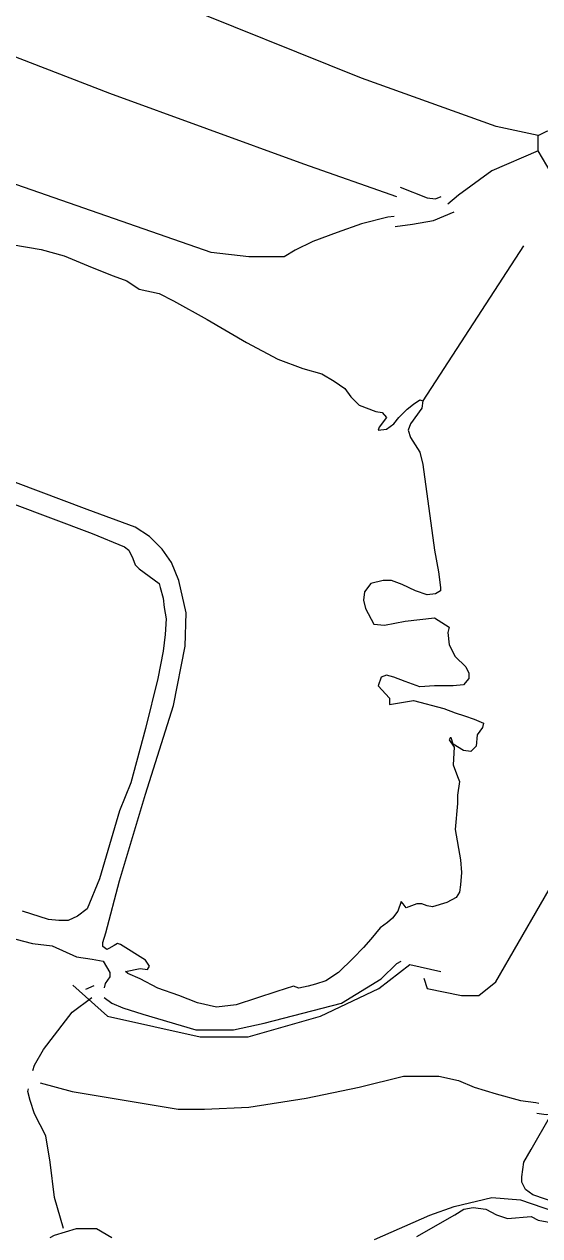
# Model space of a CAD drawing. Extents: x 3355677 to 3393573, y 612928 to 638357.
# Drawn here: x 3372816 to 3373580, y 633662 to 635458 of the extents above; entities that cross this region are included whole.
import ezdxf

# ---------------------------------------------------------------- set-up
doc = ezdxf.new("R2010")
doc.units = 0
doc.layers.add('V-ROAD-CNTR', color=7, linetype='Continuous')
doc.layers.add('V-TOPO-SHOR', color=7, linetype='Continuous')

msp = doc.modelspace()

# ---------------------------------------------------------------- linework, layer by layer
at = {"layer": 'V-ROAD-CNTR'}
msp.add_line((3372907.2, 634027.6), (3372919.8, 634033.3), dxfattribs=at)
for points in [[(3373577.4, 635292.7), (3373515.2, 635305.8), (3373315.6, 635377.8), (3373030.9, 635492.3), (3372998.2, 635518.5), (3372985.1, 635534.8), (3372981.9, 635567.6), (3372988.4, 635583.9), (3373001.5, 635613.4), (3373053.8, 635669), (3373086.6, 635682.1), (3373129.1, 635688.6), (3373171.6, 635682.1), (3373250.2, 635669), (3373354.9, 635636.3), (3373498.8, 635583.9), (3373626.4, 635525), (3373711.5, 635495.6), (3373773.7, 635472.7), (3373782.7, 635469.1)], [(3373652.6, 635233.8), (3373610.1, 635233.8), (3373597, 635237.1), (3373577.4, 635269.8), (3373577.4, 635292.7), (3373590.5, 635299.3), (3373626.4, 635309.1), (3373721.3, 635338.5), (3373816.2, 635371.2), (3373848.9, 635387.6), (3373852.2, 635397.4), (3373852.2, 635413.8), (3373848.9, 635420.3), (3373835.9, 635433.4), (3373824.4, 635452)], [(3373368, 635201.8), (3373230.5, 635250.2), (3372942.6, 635354.9), (3372713.6, 635443.2)], [(3373363.9, 635172.6), (3373354.9, 635171.7), (3373315.6, 635161.8), (3373279.6, 635148.7), (3373243.6, 635135.7), (3373217.4, 635122.6), (3373201.1, 635112.8), (3373184.7, 635112.8), (3373148.7, 635112.8), (3373093.1, 635119.3), (3372782.3, 635227.3), (3372631.8, 635273.1), (3372563, 635299.3), (3372504.1, 635325.4), (3372438.7, 635371.2), (3372426.6, 635376.1)], [(3373577.4, 635269.8), (3373508.7, 635240.4), (3373459.6, 635204.4), (3373443.5, 635191)], [(3373373, 635216), (3373413, 635200.5), (3373425.3, 635199), (3373433.9, 635202.5)], [(3373365.4, 635157.6), (3373391.1, 635161.2), (3373422.2, 635166.9), (3373453.1, 635179.5)], [(3372121.5, 634307.9), (3372127.9, 634311.1), (3372173.7, 634311.1), (3372291.5, 634265.3), (3372422.3, 634209.7), (3372540.1, 634173.7), (3372592.5, 634163.9), (3372644.8, 634154.1), (3372690.6, 634144.2), (3372736.5, 634124.6), (3372792.1, 634105), (3372828.1, 634095.2), (3372857.5, 634091.9), (3372893.5, 634075.5), (3372916.4, 634072.3), (3372932.8, 634069), (3372942.6, 634052.6), (3372942.6, 634046.1), (3372936.1, 634036.3), (3372934.4, 634029.7)], [(3372934.3, 634015.5), (3372945.9, 634006.8), (3372962.2, 634000.3), (3372991.7, 633990.5), (3373070.2, 633967.6), (3373125.8, 633967.6), (3373171.6, 633977.4), (3373286.2, 634006.8), (3373345.1, 634042.8), (3373368, 634065.7), (3373374.5, 634069)], [(3372828.8, 633907.4), (3372831.3, 633915.2), (3372844.4, 633938.1), (3372877.2, 633980.6), (3372887, 633993.7), (3372916.2, 634015.6)], [(3372839.7, 633889), (3372887, 633875.9), (3373044, 633849.8), (3373083.3, 633849.8), (3373148.7, 633853), (3373233.8, 633866.1), (3373312.3, 633882.5), (3373377.8, 633898.8), (3373430.1, 633898.8), (3373459.6, 633892.3), (3373482.5, 633882.5), (3373515.2, 633872.7), (3373551.2, 633862.8), (3373574.1, 633859.6), (3373578.5, 633858.7)], [(3372874.3, 633673.1), (3372860.8, 633718.9), (3372854.3, 633771.2), (3372847.7, 633810.5), (3372831.3, 633843.2), (3372824.8, 633862.8), (3372821.5, 633875.9), (3372822.2, 633879.8)], [(3373575.6, 633844), (3373589.4, 633842.1), (3373596.7, 633842.7), (3373608.8, 633860.7)], [(3373335.2, 633656.7), (3373417, 633692.7), (3373453, 633705.8), (3373508.7, 633718.9), (3373551.2, 633715.6), (3373636.3, 633686.2), (3373718.1, 633660)], [(3372854.3, 633660), (3372860.8, 633663.3), (3372893.5, 633673.1), (3372923, 633673.1), (3372945.9, 633660)]]:
    msp.add_lwpolyline(points, dxfattribs=at)
at = {"layer": 'V-TOPO-SHOR'}
msp.add_line((3373555.7, 635129.2), (3373406.8, 634899.4), dxfattribs=at)
for points in [[(3373407.9, 634043.8), (3373413, 634028.6), (3373463.9, 634018.4), (3373489.4, 634018.4), (3373514.9, 634038.7), (3373647.4, 634268), (3373652.5, 634370), (3373662.7, 634400.5), (3373652.5, 634451.5), (3373637.2, 634482.1), (3373621.9, 634701.2), (3373601.5, 635001.8), (3373601.5, 635139.4), (3373611.7, 635164.9)], [(3372797.7, 635131.2), (3372841, 635123.5), (3372875, 635114.2), (3372916.8, 635097.2), (3372947.7, 635084.9), (3372967.8, 635077.1), (3372986.3, 635064.8), (3373015.7, 635058.6), (3373037.3, 635047.8), (3373086.8, 635020), (3373145.5, 634985.9), (3373191.9, 634961.2), (3373229, 634947.3), (3373256.8, 634939.6), (3373275.4, 634928.8), (3373290.8, 634917.9), (3373300.1, 634905.6), (3373312.5, 634893.2), (3373337.2, 634883.9), (3373346.5, 634882.4), (3373352.7, 634874.7), (3373341.8, 634860.7), (3373340.3, 634856.1), (3373352.7, 634857.6), (3373363.5, 634865.4), (3373371.2, 634874.7), (3373383.6, 634887), (3373392.9, 634894.7), (3373402.1, 634900.9), (3373406.8, 634899.4), (3373405.2, 634888.6), (3373388.2, 634865.4), (3373385.1, 634856.1), (3373388.2, 634845.3), (3373402.1, 634823.6), (3373406.8, 634805.1), (3373423.8, 634678.3), (3373430, 634645.9), (3373433, 634622.7), (3373433, 634618.1), (3373425.3, 634613.4), (3373412.9, 634611.9), (3373395.9, 634618.1), (3373375.9, 634627.3), (3373360.4, 634633.5), (3373348, 634633.5), (3373329.5, 634628.9), (3373320.2, 634616.5), (3373318.7, 634604.1), (3373321.7, 634591.8), (3373334.1, 634568.6), (3373349.6, 634567), (3373380.5, 634573.2), (3373423.8, 634577.9), (3373445.4, 634564), (3373443.9, 634556.2), (3373445.4, 634537.7), (3373454.7, 634520.7), (3373470.1, 634505.2), (3373474.8, 634495.9), (3373474.8, 634488.2), (3373467.1, 634478.9), (3373451.6, 634477.4), (3373423.8, 634477.4), (3373402.1, 634475.8), (3373380.5, 634483.6), (3373363.5, 634489.8), (3373352.7, 634492.8), (3373344.9, 634489.8), (3373340.3, 634477.4), (3373357.3, 634458.8), (3373357.3, 634449.6), (3373392.9, 634455.7), (3373437.7, 634443.4), (3373454.7, 634437.2), (3373468.6, 634432.6), (3373482.5, 634427.9), (3373496.4, 634421.7), (3373494.9, 634415.6), (3373487.1, 634404.7), (3373485.6, 634387.7), (3373477.9, 634380), (3373467.1, 634381.5), (3373451.6, 634390.8), (3373448.5, 634400.1), (3373447, 634400.1), (3373445.4, 634397), (3373453.1, 634386.2), (3373451.6, 634359.9), (3373457.8, 634342.9), (3373460.9, 634335.2), (3373457.8, 634315.1), (3373457.8, 634302.7), (3373454.7, 634264.1), (3373462.4, 634219.2), (3373464, 634200.7), (3373462.4, 634182.1), (3373460.9, 634171.3), (3373456.2, 634163.6), (3373442.3, 634155.9), (3373420.7, 634149.7), (3373412.9, 634151.2), (3373405.2, 634154.3), (3373397.5, 634154.3), (3373382, 634148.1), (3373377.4, 634154.3), (3373374.3, 634157.4), (3373374.3, 634157.4), (3373369.7, 634143.5), (3373361.9, 634132.7), (3373354.2, 634126.5), (3373343.4, 634118.8), (3373329.5, 634101.8), (3373318.7, 634089.4), (3373303.2, 634073.9), (3373281.6, 634052.3), (3373263, 634039.9), (3373247.6, 634035.3), (3373236.7, 634032.2), (3373222.8, 634029.1), (3373215.1, 634032.2), (3373190.4, 634024.5)], [(3373190.4, 634024.5), (3373130.1, 634004.4), (3373100.7, 634001.3), (3373072.9, 634007.5), (3373045.1, 634018.3), (3373014.1, 634029.1), (3372987.9, 634043), (3372969.3, 634050.8), (3372966.2, 634053.8), (3372987.9, 634058.5), (3372998.7, 634056.9), (3373001.8, 634061.6), (3372995.6, 634070.8), (3372958.5, 634094), (3372953.9, 634095.6), (3372949.2, 634092.5), (3372941.5, 634087.9), (3372938.4, 634086.3), (3372932.2, 634090.9), (3372932.2, 634097.1), (3372936.9, 634111), (3372956.9, 634188.3), (3372995.6, 634316.6), (3373037.3, 634448), (3373054.3, 634536.1), (3373055.9, 634585.6), (3373045.1, 634633.5), (3373034.2, 634659.8), (3373020.3, 634679.9), (3373001.8, 634698.4), (3372980.1, 634712.3), (3372909, 634738.6), (3372768.4, 634791.2)], [(3372739, 634769.5), (3372916.8, 634703.1), (3372964.7, 634683), (3372970.9, 634678.3), (3372977, 634666), (3372980.1, 634656.7), (3372986.3, 634650.5), (3373015.7, 634628.9), (3373017.2, 634622.7), (3373021.9, 634607.2), (3373023.4, 634593.3), (3373026.5, 634576.3), (3373025, 634553.1), (3373021.9, 634528.4), (3373014.1, 634488.2), (3372995.6, 634414), (3372974, 634333.6), (3372956.9, 634291.9), (3372927.6, 634191.4), (3372909, 634146.6), (3372895.1, 634135.8), (3372881.2, 634129.6), (3372867.3, 634129.6), (3372851.8, 634131.1), (3372813.2, 634143.5)], [(3373781.8, 633645.1), (3373663.6, 633690.8), (3373569.6, 633723), (3373558.9, 633731), (3373553.5, 633741.8), (3373553.5, 633749.8), (3373556.2, 633771.3), (3373567, 633790.1), (3373596.5, 633841.1), (3373695.8, 634037.1), (3373736.1, 634158), (3373773.7, 634235.8), (3373819.3, 634300.3), (3373830.1, 634311), (3373846.2, 634311), (3373862.3, 634311), (3373883.8, 634305.6), (3373959, 634278.8), (3374117.4, 634225.1), (3374184.5, 634200.9), (3374375.1, 634131.1)], [(3372888.1, 634033.6), (3372939.1, 633987.8), (3373076.7, 633957.2), (3373148, 633957.2), (3373255, 633987.8), (3373341.6, 634028.6), (3373387.5, 634064.2), (3373433.4, 634054)], [(3373397.8, 633661.2), (3373454.2, 633693.5), (3373467.6, 633701.5), (3373481, 633704.2), (3373499.8, 633701.5), (3373515.9, 633693.5), (3373532.1, 633688.1), (3373567, 633690.8), (3373577.7, 633685.4), (3373620.7, 633677.3), (3373628.7, 633674.7), (3373663.6, 633661.2)]]:
    msp.add_lwpolyline(points, dxfattribs=at)

doc.saveas('drawing.dxf')
